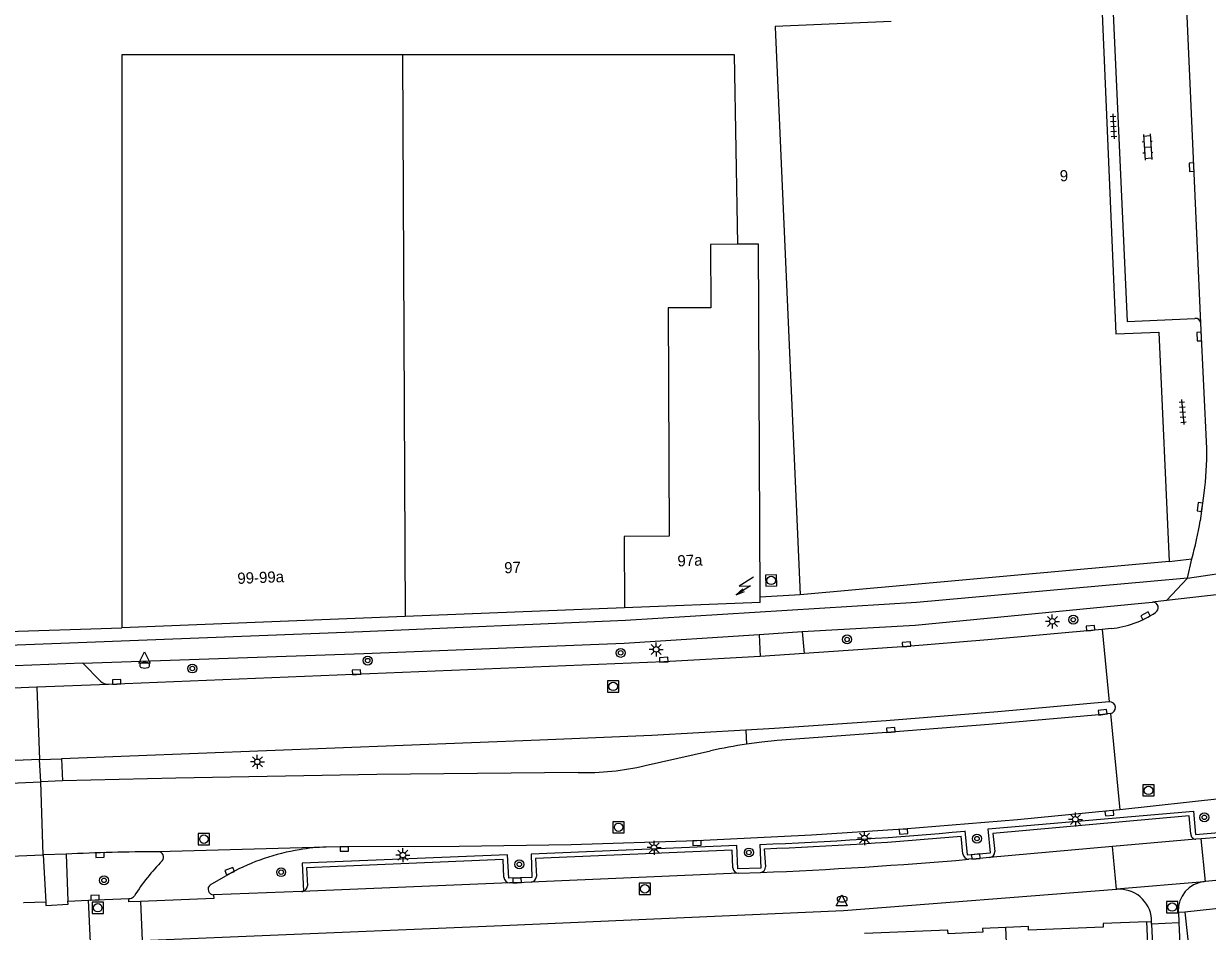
# Model space of a CAD drawing. Extents: x 132999 to 136000, y 398499 to 400501.
# Drawn here: x 133750.1 to 133855.8, y 398659.9 to 398741 of the extents above; entities that cross this region are included whole.
import ezdxf

# ---------------------------------------------------------------- set-up
doc = ezdxf.new("R2010")
doc.units = 0
for name, color, linetype in [('gg-afsc-hekwerk', 7, 'Continuous'), ('gg-anno-huisnummerreeks BGT', 7, 'Continuous'), ('gg-bbg-hoofdgebouw', 7, 'Continuous'), ('gg-bbg-tussenscheiding', 7, 'Continuous'), ('gg-knt-verharding', 7, 'Continuous'), ('gg-knt-verharding nz', 7, 'Continuous'), ('gt-grn-weggrens', 7, 'Continuous'), ('gt-symb-boom', 7, 'Continuous'), ('gt-symb-brandkraan', 7, 'Continuous'), ('gt-symb-klinker verharding', 7, 'Continuous'), ('gt-symb-kolk', 7, 'Continuous'), ('gt-symb-lichtmast', 7, 'Continuous'), ('gt-symb-rioolschacht', 7, 'Continuous'), ('gt-symb-tegel verharding', 7, 'Continuous'), ('gt-symb-trafo symbool', 7, 'Continuous'), ('gt-symb-waterafsluiter', 7, 'Continuous')]:
    doc.layers.add(name, color=color, linetype=linetype)

# ---------------------------------------------------------------- blocks, each defined once
blk = doc.blocks.new('gt0-KOLK')
at = {"layer": 'gt-symb-kolk'}
blk.add_lwpolyline([(0, 0), (0.37, 0), (0.37, 0.4), (-0.38, 0.4), (-0.38, 0), (0, 0)], dxfattribs=at)
blk = doc.blocks.new('gt0-BOOM')
at = {"layer": 'gt-symb-boom'}
for radius in [0.4, 0.2]:
    blk.add_circle((0, 0), radius, dxfattribs=at)
blk = doc.blocks.new('gt0-RS')
at = {"layer": 'gt-symb-rioolschacht'}
blk.add_lwpolyline([(-0.5, -0.5), (0.5, -0.5), (0.5, 0.5), (-0.5, 0.5)], close=True, dxfattribs=at)
blk.add_circle((0, 0), 0.375, dxfattribs=at)
blk = doc.blocks.new('gt0-LMAST')
at = {"layer": 'gt-symb-lichtmast'}
for p, q in [((-0.18, 0.17), (-0.45, 0.44)), ((-0.01, 0.25), (-0.01, 0.62)), ((0.17, 0.17), (0.44, 0.44)), ((-0.26, 0), (-0.63, 0)), ((-0.18, -0.18), (-0.45, -0.45)), ((-0.01, -0.25), (-0.01, -0.63)), ((0.44, -0.45), (0.17, -0.18)), ((0.24, 0), (0.62, 0))]:
    blk.add_line(p, q, dxfattribs=at)
blk.add_circle((-0.01, 0), 0.25, dxfattribs=at)
blk = doc.blocks.new('gt0-HSP')
at = {"layer": 'gt-symb-trafo symbool'}
for points in [[(0.77, 0.75), (-0.53, 0), (0.47, 0), (-0.83, -0.75)], [(-0.22, -0.24), (-0.83, -0.75), (-0.08, -0.48)]]:
    blk.add_lwpolyline(points, dxfattribs=at)
blk = doc.blocks.new('gt0-TEG1')
at = {"layer": 'gt-symb-tegel verharding'}
for p, q in [((-1.12, 0), (1.12, 0)), ((-0.9, -0.25), (-0.9, 0.25)), ((-0.45, -0.25), (-0.45, 0.25)), ((0, -0.25), (0, 0.25)), ((0.45, -0.25), (0.45, 0.25)), ((0.9, -0.25), (0.9, 0.25))]:
    blk.add_line(p, q, dxfattribs=at)
blk = doc.blocks.new('gt0-KL1')
at = {"layer": 'gt-symb-klinker verharding'}
for p, q in [((-1.15, 0.3), (1.15, 0.3)), ((-1, -0.3), (-1, 0.3)), ((-0.5, 0.3), (-0.5, 0.45)), ((0, -0.3), (0, 0.3)), ((0.5, 0.3), (0.5, 0.45)), ((1, -0.3), (1, 0.3)), ((-1.15, -0.3), (1.15, -0.3)), ((-0.5, -0.45), (-0.5, -0.3)), ((0.5, -0.45), (0.5, -0.3))]:
    blk.add_line(p, q, dxfattribs=at)
blk = doc.blocks.new('gt0-WAFSL')
at = {"layer": 'gt-symb-waterafsluiter'}
for p, q in [((-0.5, -0.33), (0, 0.67)), ((0, 0.67), (0.5, -0.33)), ((0.5, -0.33), (-0.5, -0.33))]:
    blk.add_line(p, q, dxfattribs=at)
blk = doc.blocks.new('gt0-BR')
at = {"layer": 'gt-symb-brandkraan'}
for centre, radius, start, end in [((-0.24, 0), 0.206, 107.5669, 252.4331), ((0.6, -2.66), 3, 106.892, 107.5669), ((0, -0.69), 0.938, 73.108, 106.892), ((-0.6, -2.66), 3, 72.4331, 73.108), ((0.24, 0), 0.206, 287.567, 72.4331), ((0.6, 2.66), 3, 252.4331, 253.108), ((0, 0.69), 0.938, 253.108, 286.8921), ((-0.6, 2.66), 3, 286.8921, 287.567)]:
    blk.add_arc(centre, radius, start, end, dxfattribs=at)

msp = doc.modelspace()

# ---------------------------------------------------------------- linework, layer by layer
at = {"layer": 'gg-afsc-hekwerk'}
for p, q in [((133819.46, 398689.96), (133815.9, 398689.76)), ((133746.16, 398686.58), (133758.88, 398687.02))]:
    msp.add_line(p, q, dxfattribs=at)
at = {"layer": 'gg-bbg-hoofdgebouw'}
for p, q in [((133817.23, 398740.68), (133819.46, 398689.96)), ((133813.61, 398738.22), (133783.96, 398738.21)), ((133813.9, 398721.29), (133813.61, 398738.22)), ((133852.4, 398692.94), (133819.46, 398689.96)), ((133815.9, 398689.27), (133815.9, 398689.76)), ((133803.76, 398688.79), (133784.18, 398688.02)), ((133815.9, 398689.27), (133803.76, 398688.79)), ((133784.18, 398688.02), (133758.88, 398687.02)), ((133853.8, 398661.59), (133855, 398650.93)), ((133850.94, 398648.76), (133850.42, 398660.74))]:
    msp.add_line(p, q, dxfattribs=at)
for points in [[(133846.42, 398741.91), (133847.64, 398713.27), (133851.48, 398713.44), (133852.4, 398692.94)], [(133827.6, 398741.19), (133817.23, 398740.74), (133817.23, 398740.68)], [(133783.96, 398738.21), (133758.87, 398738.21), (133758.88, 398687.02)], [(133815.9, 398689.76), (133815.75, 398721.3), (133813.9, 398721.29)], [(133882.75, 398664.79), (133867.74, 398663.12), (133867.92, 398661.57), (133866.4, 398661.4), (133866.18, 398663.49), (133863.06, 398663.15), (133863.12, 398662.6), (133853.8, 398661.59)], [(133837.83, 398660.23), (133835.75, 398660.14), (133835.76, 398659.81), (133832.67, 398659.67), (133832.65, 398660), (133825.21, 398659.7)], [(133850.42, 398660.74), (133846.51, 398660.59), (133846.52, 398660.26), (133839.85, 398659.98), (133839.84, 398660.31), (133837.83, 398660.23)]]:
    msp.add_lwpolyline(points, dxfattribs=at)
at = {"layer": 'gg-bbg-tussenscheiding'}
for p, q in [((133783.96, 398738.21), (133784.18, 398688.02)), ((133838.32, 398648.18), (133837.83, 398660.23))]:
    msp.add_line(p, q, dxfattribs=at)
msp.add_lwpolyline([(133813.9, 398721.29), (133811.46, 398721.28), (133811.49, 398715.62), (133807.67, 398715.61), (133807.77, 398695.2), (133803.73, 398695.18), (133803.76, 398688.79)], dxfattribs=at)
at = {"layer": 'gg-knt-verharding'}
for p, q in [((133855.77, 398703.04), (133855.24, 398714.23)), ((133855.2, 398696.57), (133855.54, 398699.04)), ((133854.06, 398691.44), (133854.43, 398693.16)), ((133854.06, 398691.44), (133850.76, 398691.14)), ((133815.79, 398686.4), (133819.65, 398686.69)), ((133815.79, 398686.4), (133815.9, 398684.45)), ((133819.65, 398686.69), (133819.82, 398684.7)), ((133847.22, 398686.94), (133846.42, 398686.87)), ((133819.82, 398684.7), (133815.9, 398684.45)), ((133755.41, 398683.85), (133736.92, 398683.12)), ((133756.98, 398682.24), (133755.41, 398683.85)), ((133751.3, 398681.69), (133734.53, 398681.01)), ((133757.68, 398681.95), (133751.3, 398681.69)), ((133814.62, 398677.87), (133814.68, 398676.61)), ((133805.62, 398674.7), (133811.46, 398676.02)), ((133751.53, 398675.25), (133753.49, 398675.3)), ((133751.64, 398673.24), (133751.53, 398675.25)), ((133753.49, 398675.3), (133753.59, 398673.33)), ((133753.59, 398673.33), (133751.64, 398673.24)), ((133854.2, 398670.19), (133836.68, 398668.62)), ((133854.36, 398668.6), (133854.2, 398670.19)), ((133833.98, 398666.81), (133833.83, 398668.4)), ((133836.68, 398668.62), (133836.86, 398667.02)), ((133777.14, 398667.41), (133762.12, 398666.99)), ((133847.34, 398667.46), (133836.38, 398666.49)), ((133854.81, 398668.11), (133847.34, 398667.46)), ((133855.28, 398668.15), (133854.81, 398668.11)), ((133856.8, 398668.28), (133855.28, 398668.15)), ((133753.9, 398666.78), (133751.87, 398666.72)), ((133751.87, 398666.72), (133752.09, 398662.49)), ((133753.9, 398666.78), (133754.07, 398662.59)), ((133792.95, 398666.3), (133775.38, 398665.56)), ((133793.01, 398664.71), (133792.95, 398666.3)), ((133813.38, 398667.14), (133795.82, 398666.39)), ((133795.82, 398666.39), (133795.91, 398664.79)), ((133813.46, 398665.55), (133813.38, 398667.14)), ((133816.26, 398667.27), (133816.36, 398665.64)), ((133775.38, 398665.56), (133775.47, 398663.96)), ((133766.78, 398664.05), (133768.59, 398665.08)), ((133793.52, 398664.21), (133774.96, 398663.44)), ((133813.97, 398665.08), (133795.43, 398664.27)), ((133813.97, 398665.08), (133815.91, 398665.14)), ((133855.67, 398664.33), (133855.55, 398664.32)), ((133774.96, 398663.44), (133767.08, 398663.15)), ((133750.12, 398662.44), (133750.11, 398662.44)), ((133752.09, 398662.49), (133750.12, 398662.44)), ((133754.07, 398662.59), (133755.91, 398662.67)), ((133755.91, 398662.67), (133759.51, 398662.82)), ((133759.51, 398662.82), (133759.63, 398662.83)), ((133850.84, 398660.77), (133850.84, 398661)), ((133853.24, 398661.62), (133853.28, 398660.64)), ((133850.85, 398660.53), (133850.84, 398660.77)), ((133853.28, 398660.64), (133850.85, 398660.53)), ((133853.28, 398660.64), (133853.66, 398651.81))]:
    msp.add_line(p, q, dxfattribs=at)
for points in [[(133847.42, 398741.94), (133848.65, 398714.39), (133854.72, 398714.66)], [(133854.06, 398691.44), (133858.84, 398692.15), (133864.33, 398692.76)], [(133850.76, 398691.14), (133829.86, 398689.26), (133803.86, 398687.66), (133780.38, 398686.64), (133754.98, 398685.67), (133746.38, 398685.33), (133668.48, 398682.14), (133568.66, 398677.86), (133492.1, 398674.74)], [(133819.65, 398686.69), (133829.74, 398687.24), (133849.94, 398689.22), (133850.94, 398689.3)], [(133755.41, 398683.85), (133780.49, 398684.72), (133803.74, 398685.63), (133815.79, 398686.4)], [(133846.42, 398686.87), (133836.22, 398685.93), (133828.98, 398685.34), (133819.82, 398684.7)], [(133815.9, 398684.45), (133807.29, 398683.96), (133757.68, 398681.95)], [(133847.06, 398680.4), (133837.11, 398679.49), (133827.15, 398678.7), (133817.18, 398678.02), (133814.62, 398677.87)], [(133847.17, 398679.35), (133846.5, 398679.26), (133836.3, 398678.37), (133827.58, 398677.67), (133817.41, 398676.94), (133816.05, 398676.79), (133814.68, 398676.61)], [(133814.62, 398677.87), (133806.2, 398677.39), (133796.22, 398676.98), (133753.49, 398675.3)], [(133751.53, 398675.25), (133666.61, 398671.75), (133527.93, 398665.91), (133488.3, 398664.29)], [(133799.62, 398674.08), (133781.65, 398673.89), (133763.7, 398673.57), (133753.59, 398673.33)], [(133488.35, 398662.28), (133542, 398664.48), (133593.92, 398666.64), (133644.86, 398668.8), (133736.69, 398672.6), (133751.64, 398673.24)], [(133871.77, 398673.64), (133867.38, 398673.04), (133857.22, 398671.75), (133848.02, 398670.75)], [(133834.17, 398668.85), (133834.38, 398666.73), (133836.45, 398666.9), (133836.25, 398669.04), (133854.59, 398670.63), (133854.78, 398668.54), (133856.85, 398668.71), (133856.66, 398670.79), (133862.17, 398671.28), (133869.59, 398671.99), (133869.85, 398669.53)], [(133925.31, 398672.28), (133918.29, 398671.28), (133897.44, 398668.58), (133868.7, 398665.59), (133855.67, 398664.33)], [(133848.02, 398670.75), (133847.05, 398670.64), (133838.86, 398669.86), (133828.67, 398669), (133820.46, 398668.48), (133810.24, 398667.98), (133799.01, 398667.61), (133789, 398667.47), (133778.74, 398667.44), (133777.14, 398667.41)], [(133815.87, 398667.65), (133815.95, 398665.54), (133813.88, 398665.47), (133813.8, 398667.54), (133795.43, 398666.79), (133795.51, 398664.7), (133793.43, 398664.63), (133793.31, 398666.71), (133774.98, 398665.96), (133775.09, 398663.47)], [(133488.63, 398655.76), (133496.87, 398656.1), (133509.29, 398656.62), (133533.71, 398657.61), (133555.15, 398658.52), (133590, 398659.95), (133602.45, 398660.51), (133623.88, 398661.35), (133635.31, 398661.85), (133649.77, 398662.45), (133674.19, 398663.49), (133694.61, 398664.34), (133713.04, 398665.13), (133751.87, 398666.72)], [(133836.38, 398666.49), (133835.17, 398666.37), (133834.52, 398666.32)], [(133795.43, 398664.27), (133794.19, 398664.22), (133793.52, 398664.21)], [(133767.08, 398663.15), (133767.11, 398662.83), (133760.55, 398662.56)], [(133760.7, 398659.06), (133792.85, 398660.41), (133823.33, 398661.74), (133847.72, 398663.64)], [(133752.09, 398662.49), (133752.1, 398662.19), (133754.1, 398662.31), (133754.07, 398662.59)], [(133760.55, 398662.56), (133759.52, 398662.52), (133759.51, 398662.82)], [(133850.85, 398660.53), (133851.27, 398651.01), (133851.61, 398649.98), (133851.67, 398649.6), (133851.71, 398648.85)]]:
    msp.add_lwpolyline(points, dxfattribs=at)
for centre, radius, start, end in [((133854.76, 398714.18), 0.484, 6.0398, 94.7614), ((133827.99, 398702.65), 27.78, 352.5294, 0.8132), ((133826.95, 398701.12), 28.61, 343.8537, 350.8575), ((133850.95, 398688.81), 0.494, 300.032, 90.8043), ((133846.4, 398695.42), 8.51, 275.5681, 304.2961), ((133757.69, 398682.98), 1.02, 225.6081, 269.1056), ((133847.09, 398679.87), 0.53, 278.5082, 92.8806), ((133822.22, 398626.55), 50.62, 98.5644, 102.2707), ((133800.24, 398697.55), 23.48, 268.4883, 283.2524), ((133803.11, 399002.08), 334.68, 272.1845, 275.3248), ((133804.76, 398984.49), 317.43, 272.0774, 275.2559), ((133854.81, 398668.57), 0.453, 176.4693, 269.3342), ((133777.88, 398647.73), 19.7, 92.1643, 99.1572), ((133763.04, 398475.37), 191.63, 90.2765, 92.7347), ((133762.12, 398666.51), 0.487, 318.9534, 90.714), ((133777.88, 398647.89), 19.54, 99.2153, 118.3788), ((133796.95, 399109.47), 444.74, 272.4437, 274.8455), ((133834.54, 398666.89), 0.565, 188.0787, 267.8528), ((133836.33, 398667.01), 0.528, 275.5383, 0.5947), ((133774.19, 398654.37), 16.62, 134.7173, 148.5486), ((133813.95, 398665.57), 0.49, 182.7947, 272.4796), ((133815.88, 398665.62), 0.479, 274.238, 3.0202), ((133793.53, 398664.73), 0.523, 182.0848, 268.5932), ((133795.37, 398664.81), 0.539, 276.1414, 358.211), ((133855.83, 398661.74), 2.6, 96.3376, 182.5999), ((133767.08, 398663.64), 0.498, 126.3212, 269.9747), ((133774.88, 398664.06), 0.63, 277.8746, 289.9888), ((133774.88, 398664.02), 0.59, 290.6715, 353.6927), ((133847.97, 398660.76), 2.88, 4.7545, 94.8536), ((133759.57, 398663.36), 0.535, 276.6858, 324.7913)]:
    msp.add_arc(centre, radius, start, end, dxfattribs=at)
at = {"layer": 'gg-knt-verharding nz'}
for p, q in [((133866.71, 398691.12), (133852.19, 398689.45)), ((133852.19, 398689.45), (133850.94, 398689.3))]:
    msp.add_line(p, q, dxfattribs=at)
msp.add_lwpolyline([(133855.24, 398714.23), (133854.01, 398741.68), (133853.94, 398743.42)], dxfattribs=at)
at = {"layer": 'gt-grn-weggrens'}
for p, q in [((133852.4, 398692.94), (133854.43, 398693.16)), ((133854.06, 398691.44), (133852.19, 398689.45)), ((133846.42, 398686.87), (133847.06, 398680.4)), ((133751.3, 398681.69), (133751.53, 398675.25)), ((133847.17, 398679.35), (133848.02, 398670.75)), ((133751.87, 398666.72), (133751.64, 398673.24)), ((133847.72, 398663.64), (133847.34, 398667.46)), ((133855.67, 398664.33), (133855.28, 398668.15)), ((133855.55, 398664.32), (133847.72, 398663.64)), ((133756.08, 398658.87), (133755.91, 398662.67)), ((133760.55, 398662.56), (133760.7, 398659.06)), ((133853.24, 398661.62), (133853.8, 398661.59)), ((133850.42, 398660.74), (133850.84, 398660.77))]:
    msp.add_line(p, q, dxfattribs=at)

# ---------------------------------------------------------------- block references
at = {"layer": 'gt-symb-boom'}
for p in [(133843.85, 398687.73), (133823.65, 398685.97), (133780.84, 398684.08), (133803.43, 398684.77), (133765.18, 398683.37), (133855.56, 398670.07), (133835.25, 398668.17), (133814.88, 398666.93), (133773.11, 398665.17), (133794.38, 398665.87), (133757.29, 398664.44)]:
    msp.add_blockref('gt0-BOOM', p, dxfattribs=at)
at = {"layer": 'gt-symb-brandkraan'}
for p in [(133760.92, 398683.66), (133823.21, 398662.77)]:
    msp.add_blockref('gt0-BR', p, dxfattribs=at)
at = {"layer": 'gt-symb-klinker verharding', "rotation": -86.44511133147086}
msp.add_blockref('gt0-KL1', (133850.49, 398729.98), dxfattribs=at)
at = {"layer": 'gt-symb-kolk'}
for p, rotation in [((133854.62, 398728.19), 92.52190794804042), ((133855.29, 398713.05), 92.7508347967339), ((133855.36, 398697.79), 82.46974665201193), ((133850.4, 398687.91), 27.297721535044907), ((133845.42, 398686.78), 5.2039264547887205), ((133828.98, 398685.34), 4.6611137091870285), ((133807.29, 398683.96), 3.2053448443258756), ((133779.85, 398682.85), 2.3328628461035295), ((133758.43, 398681.98), 2.3247995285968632), ((133846.5, 398679.26), 7.234126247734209), ((133827.58, 398677.67), 4.628941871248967), ((133847.05, 398670.64), -174.56884924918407), ((133828.67, 398669), -176.3743356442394), ((133778.74, 398667.44), -179.28979146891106), ((133810.24, 398667.98), -178.12741155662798), ((133756.92, 398666.9), -177.7155184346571), ((133835.17, 398666.37), 5.415082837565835), ((133768.59, 398665.08), 21.429763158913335), ((133794.19, 398664.22), 2.413490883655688), ((133756.5, 398662.69), 2.4622097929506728)]:
    msp.add_blockref('gt0-KOLK', p, dxfattribs=dict(at, rotation=rotation))
at = {"layer": 'gt-symb-lichtmast'}
for p in [(133841.99, 398687.58), (133806.61, 398685.08), (133770.99, 398675.03), (133844.05, 398669.89), (133825.21, 398668.22), (133806.42, 398667.36), (133783.99, 398666.7)]:
    msp.add_blockref('gt0-LMAST', p, dxfattribs=at)
at = {"layer": 'gt-symb-rioolschacht', "rotation": 91.71835800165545}
msp.add_blockref('gt0-RS', (133816.87, 398691.24), dxfattribs=at)
at = {"layer": 'gt-symb-rioolschacht'}
for p in [(133802.76, 398681.77), (133850.57, 398672.48), (133803.24, 398669.18), (133766.21, 398668.12), (133805.59, 398663.68), (133756.73, 398661.99), (133852.68, 398662.05)]:
    msp.add_blockref('gt0-RS', p, dxfattribs=at)
at = {"layer": 'gt-symb-tegel verharding'}
for p, rotation in [((133847.44, 398731.83), -87.47809205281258), ((133853.62, 398706.29), -85.00791883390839)]:
    msp.add_blockref('gt0-TEG1', p, dxfattribs=dict(at, rotation=rotation))
at = {"layer": 'gt-symb-trafo symbool', "rotation": 2.235636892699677}
msp.add_blockref('gt0-HSP', (133814.55, 398690.75), dxfattribs=at)
at = {"layer": 'gt-symb-waterafsluiter'}
for p in [(133760.9, 398684.18), (133823.17, 398662.48)]:
    msp.add_blockref('gt0-WAFSL', p, dxfattribs=at)

# ---------------------------------------------------------------- texts
at = {"layer": 'gg-anno-huisnummerreeks BGT'}
for s, rotation, p in [('9', 2.5, (133842.67, 398726.9)), ('97', 2.2, (133793.05, 398691.87)), ('97a', 2.2, (133808.52, 398692.49)), ('99-99a', 2.2, (133769.22, 398690.93))]:
    msp.add_text(s, height=1, rotation=rotation, dxfattribs=at).set_placement(p)

doc.saveas('drawing.dxf')
